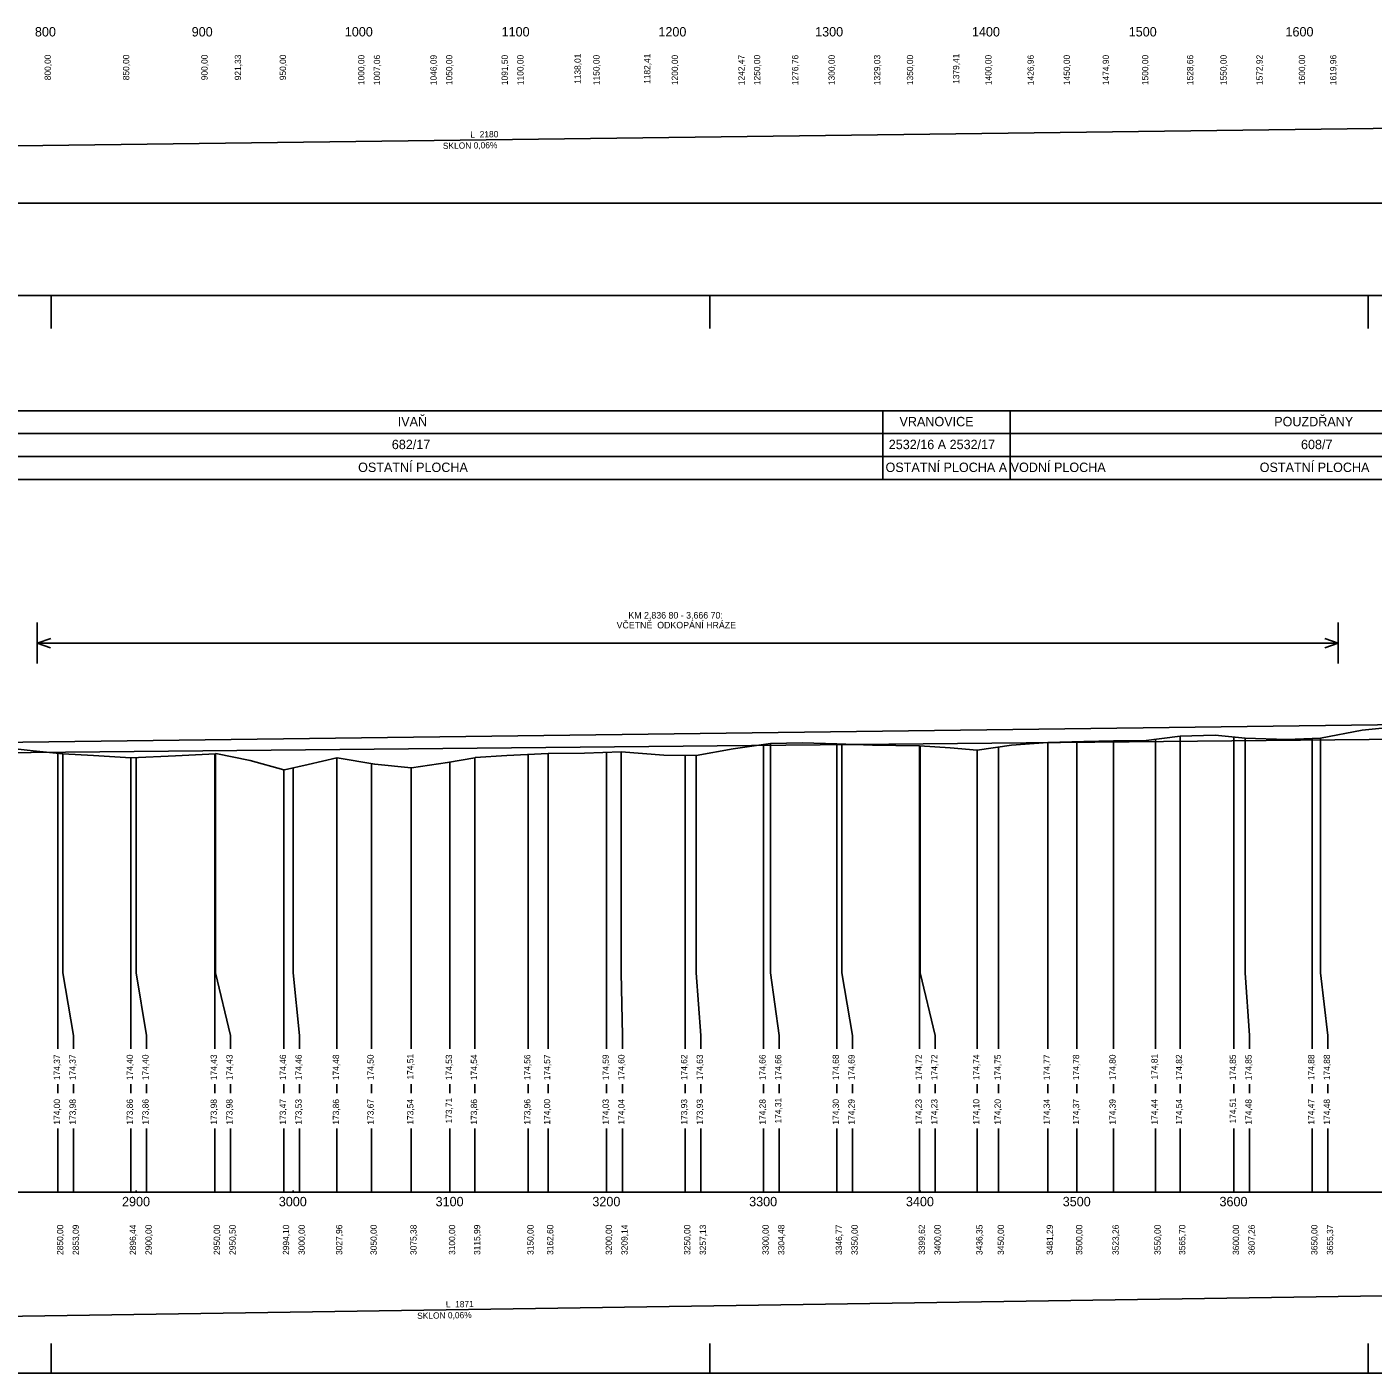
# Model space of a CAD drawing. Extents: x -614174 to -599765, y -1185887 to -1181080.
# Drawn here: x -602860 to -602001, y -1183929 to -1183070 of the extents above; entities that cross this region are included whole.
import ezdxf

# ---------------------------------------------------------------- set-up
doc = ezdxf.new("R2010")
doc.units = 0
for name, color, linetype in [('1', 7, 'Continuous'), ('11', 7, 'Continuous'), ('13', 7, 'Continuous'), ('56', 7, 'Continuous'), ('návrh', 7, 'Continuous')]:
    doc.layers.add(name, color=color, linetype=linetype)

msp = doc.modelspace()

# ---------------------------------------------------------------- linework, layer by layer
msp.add_line((-603189.79, -1183530.27), (-601650.08, -1183510.66))
for points in [[(-603648.31, -1183155.82), (-601468.31, -1183127.82)], [(-602878.58, -1183529.18), (-602855.5, -1183531.73), (-602836.69, -1183533.58), (-602836.62, -1183533.59), (-602817.04, -1183534.72), (-602793.35, -1183536.04), (-602793.13, -1183536.05), (-602764.76, -1183534.89), (-602739.29, -1183533.49), (-602739.09, -1183533.48), (-602717.27, -1183537.79), (-602695.69, -1183543.7), (-602695.37, -1183543.77), (-602680.27, -1183540.48), (-602661.82, -1183536.07), (-602661.72, -1183536.04), (-602637.7, -1183540.21), (-602614.41, -1183542.47), (-602614.28, -1183542.48), (-602591.32, -1183539.2), (-602573.79, -1183536.04), (-602573.65, -1183536.01), (-602553.53, -1183534.67), (-602527.2, -1183533.28), (-602527.18, -1183533.28), (-602504, -1183533.08), (-602480.64, -1183532.31), (-602480.53, -1183532.3), (-602453.38, -1183534.51), (-602432.65, -1183534.66), (-602432.61, -1183534.66), (-602409.04, -1183530.3), (-602385.31, -1183526.93), (-602385.28, -1183526.93), (-602364.97, -1183526.61), (-602343.06, -1183527.18), (-602343.02, -1183527.19), (-602320.3, -1183528.01), (-602290.37, -1183528.45), (-602290.16, -1183528.49), (-602270.79, -1183529.72), (-602253.51, -1183531.18), (-602253.43, -1183531.17), (-602231.53, -1183528.12), (-602208.49, -1183526.37), (-602208.49, -1183526.37), (-602185.5, -1183525.7), (-602166.52, -1183525.33), (-602166.47, -1183525.33), (-602147.33, -1183525.26), (-602124.08, -1183522.39), (-602123.93, -1183522.35), (-602101.61, -1183521.68), (-602082.55, -1183523.66), (-602082.53, -1183523.66), (-602055.97, -1183524.38), (-602034.41, -1183523.5), (-602034.38, -1183523.5), (-602007.88, -1183518.59), (-601986.64, -1183516.36)], [(-602124.08, -1183522.39), (-602124.08, -1183673.18), (-602124.08, -1183713.18), (-602124.08, -1183721.76)], [(-602089.79, -1183522.91), (-602089.79, -1183673.18), (-602089.79, -1183713.18), (-602089.79, -1183721.76)], [(-602389.79, -1183527.57), (-602389.79, -1183673.18), (-602389.79, -1183713.18), (-602389.79, -1183721.76)], [(-602385.31, -1183526.93), (-602385.31, -1183673.18), (-602379.79, -1183713.18), (-602379.79, -1183721.76)], [(-602343.02, -1183527.19), (-602343.02, -1183673.18), (-602343.02, -1183713.18), (-602343.02, -1183721.76)], [(-602339.79, -1183527.3), (-602339.79, -1183673.18), (-602333.02, -1183713.18), (-602333.02, -1183721.76)], [(-602290.16, -1183528.49), (-602290.16, -1183673.18), (-602290.16, -1183713.18), (-602290.16, -1183721.76)], [(-602289.79, -1183528.51), (-602289.79, -1183673.18), (-602280.16, -1183713.18), (-602280.16, -1183721.76)], [(-602253.43, -1183531.17), (-602253.43, -1183673.18), (-602253.43, -1183713.18), (-602253.43, -1183721.76)], [(-602239.79, -1183529.27), (-602239.79, -1183673.18), (-602239.79, -1183713.18), (-602239.79, -1183721.76)], [(-602208.49, -1183526.37), (-602208.49, -1183673.18), (-602208.49, -1183713.18), (-602208.49, -1183721.76)], [(-602189.79, -1183525.82), (-602189.79, -1183673.18), (-602189.79, -1183713.18), (-602189.79, -1183721.76)], [(-602166.52, -1183525.33), (-602166.52, -1183673.18), (-602166.52, -1183713.18), (-602166.52, -1183721.76)], [(-602139.79, -1183524.33), (-602139.79, -1183673.18), (-602139.79, -1183713.18), (-602139.79, -1183721.76)], [(-602082.53, -1183523.66), (-602082.53, -1183673.18), (-602079.79, -1183713.18), (-602079.79, -1183721.76)], [(-602039.79, -1183523.72), (-602039.79, -1183673.18), (-602039.79, -1183713.18), (-602039.79, -1183721.76)], [(-602034.41, -1183523.5), (-602034.41, -1183673.18), (-602029.79, -1183713.18), (-602029.79, -1183721.76)], [(-602839.79, -1183533.27), (-602839.79, -1183673.18), (-602839.79, -1183713.18), (-602839.79, -1183721.76)], [(-602836.69, -1183533.58), (-602836.69, -1183673.18), (-602829.79, -1183713.18), (-602829.79, -1183721.76)], [(-602793.35, -1183536.04), (-602793.35, -1183673.18), (-602793.35, -1183713.18), (-602793.35, -1183721.76)], [(-602789.79, -1183535.92), (-602789.79, -1183673.18), (-602783.35, -1183713.18), (-602783.35, -1183721.76)], [(-602739.79, -1183533.52), (-602739.79, -1183673.18), (-602739.79, -1183713.18), (-602739.79, -1183721.76)], [(-602739.29, -1183533.49), (-602739.29, -1183673.18), (-602729.79, -1183713.18), (-602729.79, -1183721.76)], [(-602661.82, -1183536.07), (-602661.82, -1183673.18), (-602661.82, -1183713.18), (-602661.82, -1183721.76)], [(-602639.79, -1183539.85), (-602639.79, -1183673.18), (-602639.79, -1183713.18), (-602639.79, -1183721.76)], [(-602589.79, -1183538.93), (-602589.79, -1183673.18), (-602589.79, -1183713.18), (-602589.79, -1183721.76)], [(-602573.79, -1183536.04), (-602573.79, -1183673.18), (-602573.79, -1183713.18), (-602573.79, -1183721.76)], [(-602539.79, -1183533.94), (-602539.79, -1183673.18), (-602539.79, -1183713.18), (-602539.79, -1183721.76)], [(-602527.18, -1183533.28), (-602527.18, -1183673.18), (-602527.18, -1183713.18), (-602527.18, -1183721.76)], [(-602489.79, -1183532.61), (-602489.79, -1183673.18), (-602489.79, -1183713.18), (-602489.79, -1183721.76)], [(-602480.64, -1183532.31), (-602480.64, -1183673.18), (-602479.79, -1183713.18), (-602479.79, -1183721.76)], [(-602439.79, -1183534.61), (-602439.79, -1183673.18), (-602439.79, -1183713.18), (-602439.79, -1183721.76)], [(-602432.65, -1183534.66), (-602432.65, -1183673.18), (-602429.79, -1183713.18), (-602429.79, -1183721.76)], [(-602695.69, -1183543.7), (-602695.69, -1183673.18), (-602695.69, -1183713.18), (-602695.69, -1183721.76)], [(-602689.79, -1183542.55), (-602689.79, -1183673.18), (-602685.69, -1183713.18), (-602685.69, -1183721.76)], [(-602614.41, -1183542.47), (-602614.41, -1183673.18), (-602614.41, -1183713.18), (-602614.41, -1183721.76)], [(-602839.79, -1183744.25), (-602839.79, -1183750.11)], [(-602829.79, -1183744.25), (-602829.79, -1183750.11)], [(-602793.35, -1183744.25), (-602793.35, -1183750.11)], [(-602783.35, -1183744.25), (-602783.35, -1183750.11)], [(-602739.79, -1183744.25), (-602739.79, -1183750.11)], [(-602729.79, -1183744.25), (-602729.79, -1183750.11)], [(-602695.69, -1183744.25), (-602695.69, -1183750.11)], [(-602685.69, -1183744.25), (-602685.69, -1183750.11)], [(-602661.82, -1183744.25), (-602661.82, -1183750.11)], [(-602639.79, -1183744.25), (-602639.79, -1183750.11)], [(-602614.41, -1183744.25), (-602614.41, -1183750.11)], [(-602589.79, -1183744.25), (-602589.79, -1183750.11)], [(-602573.79, -1183744.25), (-602573.79, -1183750.11)], [(-602539.79, -1183744.25), (-602539.79, -1183750.11)], [(-602527.18, -1183744.25), (-602527.18, -1183750.11)], [(-602489.79, -1183744.25), (-602489.79, -1183750.11)], [(-602479.79, -1183744.25), (-602479.79, -1183750.11)], [(-602439.79, -1183744.25), (-602439.79, -1183750.11)], [(-602429.79, -1183744.25), (-602429.79, -1183750.11)], [(-602389.79, -1183744.25), (-602389.79, -1183750.11)], [(-602379.79, -1183744.25), (-602379.79, -1183750.11)], [(-602343.02, -1183744.25), (-602343.02, -1183750.11)], [(-602333.02, -1183744.25), (-602333.02, -1183750.11)], [(-602290.16, -1183744.25), (-602290.16, -1183750.11)], [(-602280.16, -1183744.25), (-602280.16, -1183750.11)], [(-602253.43, -1183744.25), (-602253.43, -1183750.11)], [(-602239.79, -1183744.25), (-602239.79, -1183750.11)], [(-602208.49, -1183744.25), (-602208.49, -1183750.11)], [(-602189.79, -1183744.25), (-602189.79, -1183750.11)], [(-602166.52, -1183744.25), (-602166.52, -1183750.11)], [(-602139.79, -1183744.25), (-602139.79, -1183750.11)], [(-602124.08, -1183744.25), (-602124.08, -1183750.11)], [(-602089.79, -1183744.25), (-602089.79, -1183750.11)], [(-602079.79, -1183744.25), (-602079.79, -1183750.11)], [(-602039.79, -1183744.25), (-602039.79, -1183750.11)], [(-602029.79, -1183744.25), (-602029.79, -1183750.11)], [(-602839.79, -1183772.6), (-602839.79, -1183813.18)], [(-602829.79, -1183772.6), (-602829.79, -1183813.18)], [(-602793.35, -1183772.6), (-602793.35, -1183813.18)], [(-602783.35, -1183772.6), (-602783.35, -1183813.18)], [(-602739.79, -1183772.6), (-602739.79, -1183813.18)], [(-602729.79, -1183772.6), (-602729.79, -1183813.18)], [(-602695.69, -1183772.6), (-602695.69, -1183813.18)], [(-602685.69, -1183772.6), (-602685.69, -1183813.18)], [(-602661.82, -1183772.6), (-602661.82, -1183813.18)], [(-602639.79, -1183772.6), (-602639.79, -1183813.18)], [(-602614.41, -1183772.6), (-602614.41, -1183813.18)], [(-602589.79, -1183772.6), (-602589.79, -1183813.18)], [(-602573.79, -1183772.6), (-602573.79, -1183813.18)], [(-602539.79, -1183772.6), (-602539.79, -1183813.18)], [(-602527.18, -1183772.6), (-602527.18, -1183813.18)], [(-602489.79, -1183772.6), (-602489.79, -1183813.18)], [(-602479.79, -1183772.6), (-602479.79, -1183813.18)], [(-602439.79, -1183772.6), (-602439.79, -1183813.18)], [(-602429.79, -1183772.6), (-602429.79, -1183813.18)], [(-602389.79, -1183772.6), (-602389.79, -1183813.18)], [(-602379.79, -1183772.6), (-602379.79, -1183813.18)], [(-602343.02, -1183772.6), (-602343.02, -1183813.18)], [(-602333.02, -1183772.6), (-602333.02, -1183813.18)], [(-602290.16, -1183772.6), (-602290.16, -1183813.18)], [(-602280.16, -1183772.6), (-602280.16, -1183813.18)], [(-602253.43, -1183772.6), (-602253.43, -1183813.18)], [(-602239.79, -1183772.6), (-602239.79, -1183813.18)], [(-602208.49, -1183772.6), (-602208.49, -1183813.18)], [(-602189.79, -1183772.6), (-602189.79, -1183813.18)], [(-602166.52, -1183772.6), (-602166.52, -1183813.18)], [(-602139.79, -1183772.6), (-602139.79, -1183813.18)], [(-602124.08, -1183772.6), (-602124.08, -1183813.18)], [(-602089.79, -1183772.6), (-602089.79, -1183813.18)], [(-602079.79, -1183772.6), (-602079.79, -1183813.18)], [(-602039.79, -1183772.6), (-602039.79, -1183813.18)], [(-602029.79, -1183772.6), (-602029.79, -1183813.18)], [(-603189.79, -1183897.17), (-601639.05, -1183873.97)]]:
    msp.add_lwpolyline(points)
at = {"layer": '1'}
for p, q in [((-602313.59, -1183358.51), (-602313.59, -1183314.75)), ((-602232.49, -1183358.51), (-602232.49, -1183314.75)), ((-602852.98, -1183462.93), (-602844.36, -1183460.09)), ((-602852.98, -1183462.93), (-602023.13, -1183462.93)), ((-602852.98, -1183462.93), (-602844.48, -1183465.92)), ((-602023.13, -1183462.93), (-602031.75, -1183460.09)), ((-602023.13, -1183462.93), (-602031.63, -1183465.92))]:
    msp.add_line(p, q, dxfattribs=at)
at = {"layer": '56'}
for p, q in [((-603189.79, -1183813.18), (-601189.79, -1183813.18)), ((-602789.79, -1183813.18), (-602789.79, -1183812.18)), ((-602689.79, -1183813.18), (-602689.79, -1183812.18)), ((-602589.79, -1183813.18), (-602589.79, -1183812.18)), ((-602489.79, -1183813.18), (-602489.79, -1183812.18)), ((-602389.79, -1183813.18), (-602389.79, -1183812.18)), ((-602289.79, -1183813.18), (-602289.79, -1183812.18)), ((-602189.79, -1183813.18), (-602189.79, -1183812.18)), ((-602089.79, -1183813.18), (-602089.79, -1183812.18))]:
    msp.add_line(p, q, dxfattribs=at)
at = {"layer": 'návrh'}
for p, q in [((-603790.54, -1183182.41), (-600749.89, -1183182.41)), ((-603264.06, -1183241.28), (-600744.06, -1183241.28)), ((-602844.06, -1183241.28), (-602844.06, -1183262.4)), ((-602424.06, -1183241.28), (-602424.06, -1183262.4)), ((-602004.06, -1183241.28), (-602004.06, -1183262.4)), ((-602852.98, -1183476.06), (-602852.98, -1183449.79)), ((-602023.13, -1183476.06), (-602023.13, -1183449.79)), ((-601655.34, -1183520.98), (-603189.79, -1183536.01)), ((-602844.06, -1183909.74), (-602844.06, -1183928.57)), ((-602424.06, -1183909.74), (-602424.06, -1183928.57)), ((-602004.06, -1183909.74), (-602004.06, -1183928.57)), ((-603264.06, -1183928.57), (-600744.06, -1183928.57))]:
    msp.add_line(p, q, dxfattribs=at)
for points in [[(-603189.79, -1183314.75), (-601203, -1183314.75), (-601203, -1183329.34), (-603189.79, -1183329.34)], [(-603189.79, -1183343.92), (-601203, -1183343.92), (-601203, -1183358.51), (-603189.79, -1183358.51)]]:
    msp.add_lwpolyline(points, dxfattribs=at)

# ---------------------------------------------------------------- texts
at = {"layer": '11'}
for s, rotation, p in [('800,00', 90, (-602844.31, -1183103.95)), ('850,00', 90, (-602794.31, -1183103.95)), ('900,00', 90, (-602744.31, -1183103.95)), ('921,33', 90, (-602722.98, -1183103.97)), ('950,00', 90, (-602694.31, -1183103.95)), ('1000,00', 90, (-602644.31, -1183107.06)), ('1007,06', 90, (-602634.31, -1183107.07)), ('1046,09', 90, (-602598.22, -1183107.08)), ('1050,00', 90, (-602588.22, -1183107.06)), ('1091,50', 90, (-602552.82, -1183107.06)), ('1100,00', 90, (-602542.82, -1183107.06)), ('1138,01', 90, (-602506.31, -1183106.3)), ('1150,00', 90, (-602494.31, -1183107.06)), ('1182,41', 90, (-602461.91, -1183106.3)), ('1200,00', 90, (-602444.31, -1183107.06)), ('1242,47', 90, (-602401.85, -1183107.07)), ('1250,00', 90, (-602391.85, -1183107.06)), ('1276,76', 90, (-602367.55, -1183107.07)), ('1300,00', 90, (-602344.31, -1183107.06)), ('1329,03', 90, (-602315.28, -1183107.07)), ('1350,00', 90, (-602294.31, -1183107.06)), ('1379,41', 90, (-602264.91, -1183106.3)), ('1400,00', 90, (-602244.31, -1183107.06)), ('1426,96', 90, (-602217.35, -1183107.07)), ('1450,00', 90, (-602194.31, -1183107.06)), ('1474,90', 90, (-602169.42, -1183107.06)), ('1500,00', 90, (-602144.31, -1183107.06)), ('1528,66', 90, (-602115.65, -1183107.07)), ('1550,00', 90, (-602094.31, -1183107.06)), ('1572,92', 90, (-602071.4, -1183107.03)), ('1600,00', 90, (-602044.31, -1183107.06)), ('1619,96', 90, (-602024.35, -1183107.07)), ('L  2180', 0.73587, (-602576.7, -1183140.55)), ('SKLON 0,06%', 0.73587, (-602594.23, -1183147.78)), ('174,37', 90, (-602838.42, -1183741.71)), ('174,37', 90, (-602828.42, -1183741.71)), ('174,40', 90, (-602791.98, -1183741.7)), ('174,40', 90, (-602781.98, -1183741.7)), ('174,43', 90, (-602738.42, -1183741.71)), ('174,43', 90, (-602728.42, -1183741.71)), ('174,46', 90, (-602694.32, -1183741.71)), ('174,46', 90, (-602684.32, -1183741.71)), ('174,48', 90, (-602660.45, -1183741.71)), ('174,50', 90, (-602638.42, -1183741.7)), ('174,51', 90, (-602613.04, -1183741.32)), ('174,53', 90, (-602588.42, -1183741.71)), ('174,54', 90, (-602572.43, -1183741.7)), ('174,56', 90, (-602538.42, -1183741.71)), ('174,57', 90, (-602525.82, -1183741.71)), ('174,59', 90, (-602488.42, -1183741.71)), ('174,60', 90, (-602478.42, -1183741.7)), ('174,62', 90, (-602438.42, -1183741.68)), ('174,63', 90, (-602428.42, -1183741.71)), ('174,66', 90, (-602388.42, -1183741.71)), ('174,66', 90, (-602378.42, -1183741.71)), ('174,68', 90, (-602341.65, -1183741.71)), ('174,69', 90, (-602331.65, -1183741.71)), ('174,72', 90, (-602288.79, -1183741.68)), ('174,72', 90, (-602278.79, -1183741.68)), ('174,74', 90, (-602252.07, -1183741.7)), ('174,75', 90, (-602238.42, -1183741.72)), ('174,77', 90, (-602207.13, -1183741.71)), ('174,78', 90, (-602188.42, -1183741.71)), ('174,80', 90, (-602165.16, -1183741.7)), ('174,81', 90, (-602138.42, -1183741.32)), ('174,82', 90, (-602122.72, -1183741.68)), ('174,85', 90, (-602088.42, -1183741.72)), ('174,85', 90, (-602078.42, -1183741.72)), ('174,88', 90, (-602038.42, -1183741.71)), ('174,88', 90, (-602028.42, -1183741.71)), ('174,00', 90, (-602838.42, -1183770.11)), ('173,98', 90, (-602828.42, -1183770.13)), ('173,86', 90, (-602791.98, -1183770.12)), ('173,86', 90, (-602781.98, -1183770.12)), ('173,98', 90, (-602738.42, -1183770.13)), ('173,98', 90, (-602728.42, -1183770.13)), ('173,47', 90, (-602694.32, -1183770.12)), ('173,53', 90, (-602684.32, -1183770.12)), ('173,86', 90, (-602660.45, -1183770.12)), ('173,67', 90, (-602638.42, -1183770.12)), ('173,54', 90, (-602613.04, -1183770.1)), ('173,71', 90, (-602588.42, -1183769.35)), ('173,86', 90, (-602572.43, -1183770.12)), ('173,96', 90, (-602538.42, -1183770.12)), ('174,00', 90, (-602525.82, -1183770.11)), ('174,03', 90, (-602488.42, -1183770.12)), ('174,04', 90, (-602478.42, -1183770.1)), ('173,93', 90, (-602438.42, -1183770.12)), ('173,93', 90, (-602428.42, -1183770.12)), ('174,28', 90, (-602388.42, -1183770.13)), ('174,31', 90, (-602378.42, -1183769.35)), ('174,30', 90, (-602341.65, -1183770.11)), ('174,29', 90, (-602331.65, -1183770.13)), ('174,23', 90, (-602288.79, -1183770.12)), ('174,23', 90, (-602278.79, -1183770.12)), ('174,10', 90, (-602252.07, -1183770.11)), ('174,20', 90, (-602238.42, -1183770.11)), ('174,34', 90, (-602207.13, -1183770.1)), ('174,37', 90, (-602188.42, -1183770.12)), ('174,39', 90, (-602165.16, -1183770.13)), ('174,44', 90, (-602138.42, -1183770.1)), ('174,54', 90, (-602122.72, -1183770.1)), ('174,51', 90, (-602088.42, -1183769.35)), ('174,48', 90, (-602078.42, -1183770.13)), ('174,47', 90, (-602038.42, -1183770.12)), ('174,48', 90, (-602028.42, -1183770.13)), ('2850,00', 90, (-602836.42, -1183853.21)), ('2853,09', 90, (-602826.42, -1183853.23)), ('2896,44', 90, (-602789.98, -1183853.21)), ('2900,00', 90, (-602779.98, -1183853.21)), ('2950,00', 90, (-602736.42, -1183853.21)), ('2950,50', 90, (-602726.42, -1183853.21)), ('2994,10', 90, (-602692.32, -1183853.21)), ('3000,00', 90, (-602682.32, -1183853.21)), ('3027,96', 90, (-602658.45, -1183853.23)), ('3050,00', 90, (-602636.42, -1183853.21)), ('3075,38', 90, (-602611.04, -1183853.23)), ('3100,00', 90, (-602586.42, -1183853.21)), ('3115,99', 90, (-602570.43, -1183853.23)), ('3150,00', 90, (-602536.42, -1183853.21)), ('3162,60', 90, (-602523.82, -1183853.21)), ('3200,00', 90, (-602486.42, -1183853.21)), ('3209,14', 90, (-602476.42, -1183853.21)), ('3250,00', 90, (-602436.42, -1183853.21)), ('3257,13', 90, (-602426.42, -1183853.23)), ('3300,00', 90, (-602386.42, -1183853.21)), ('3304,48', 90, (-602376.42, -1183853.23)), ('3346,77', 90, (-602339.65, -1183853.23)), ('3350,00', 90, (-602329.65, -1183853.21)), ('3399,62', 90, (-602286.79, -1183853.19)), ('3400,00', 90, (-602276.79, -1183853.21)), ('3436,35', 90, (-602250.07, -1183853.26)), ('3450,00', 90, (-602236.42, -1183853.21)), ('3481,29', 90, (-602205.13, -1183853.23)), ('3500,00', 90, (-602186.42, -1183853.21)), ('3523,26', 90, (-602163.16, -1183853.23)), ('3550,00', 90, (-602136.42, -1183853.21)), ('3565,70', 90, (-602120.72, -1183853.21)), ('3600,00', 90, (-602086.42, -1183853.21)), ('3607,26', 90, (-602076.42, -1183853.23)), ('3650,00', 90, (-602036.42, -1183853.21)), ('3655,37', 90, (-602026.42, -1183853.23)), ('L  1871', 0.85721, (-602592.36, -1183886.74)), ('SKLON 0,06%', 0.85721, (-602610.64, -1183894.01))]:
    msp.add_text(s, height=4, rotation=rotation, dxfattribs=at).set_placement(p)
at = {"layer": '13'}
for s, height, p in [('800', 6, (-602854.47, -1183076.03)), ('900', 6, (-602754.47, -1183076.03)), ('1000', 6, (-602656.8, -1183076.03)), ('1100', 6, (-602556.8, -1183076.03)), ('1200', 6, (-602456.8, -1183076.03)), ('1300', 6, (-602356.8, -1183076.03)), ('1400', 6, (-602256.8, -1183076.03)), ('1500', 6, (-602156.8, -1183076.03)), ('1600', 6, (-602056.8, -1183076.03)), ('IVAŇ', 6, (-602623.06, -1183324.66)), ('POUZDŘANY', 6, (-602064, -1183324.66)), ('VRANOVICE', 6, (-602303.01, -1183324.66)), ('682/17', 6, (-602626.82, -1183339.25)), ('2532/16 A 2532/17', 6, (-602309.86, -1183339.25)), ('608/7', 6, (-602046.92, -1183339.25)), ('OSTATNÍ PLOCHA', 6, (-602648.32, -1183353.83)), ('OSTATNÍ PLOCHA A VODNÍ PLOCHA', 6, (-602311.91, -1183353.83)), ('OSTATNÍ PLOCHA', 6, (-602073.26, -1183353.83)), ('KM 2,836 80 - 3,666 70: ', 4.2, (-602475.93, -1183447.3)), ('VČETNĚ  ODKOPÁNÍ HRÁZE', 4.2, (-602483.44, -1183453.6)), ('2900', 6, (-602798.9, -1183822.18)), ('3000', 6, (-602698.9, -1183822.18)), ('3100', 6, (-602598.9, -1183822.18)), ('3200', 6, (-602498.9, -1183822.18)), ('3300', 6, (-602398.9, -1183822.18)), ('3400', 6, (-602298.9, -1183822.18)), ('3500', 6, (-602198.9, -1183822.18)), ('3600', 6, (-602098.9, -1183822.18))]:
    msp.add_text(s, height=height, dxfattribs=at).set_placement(p)

doc.saveas('drawing.dxf')
